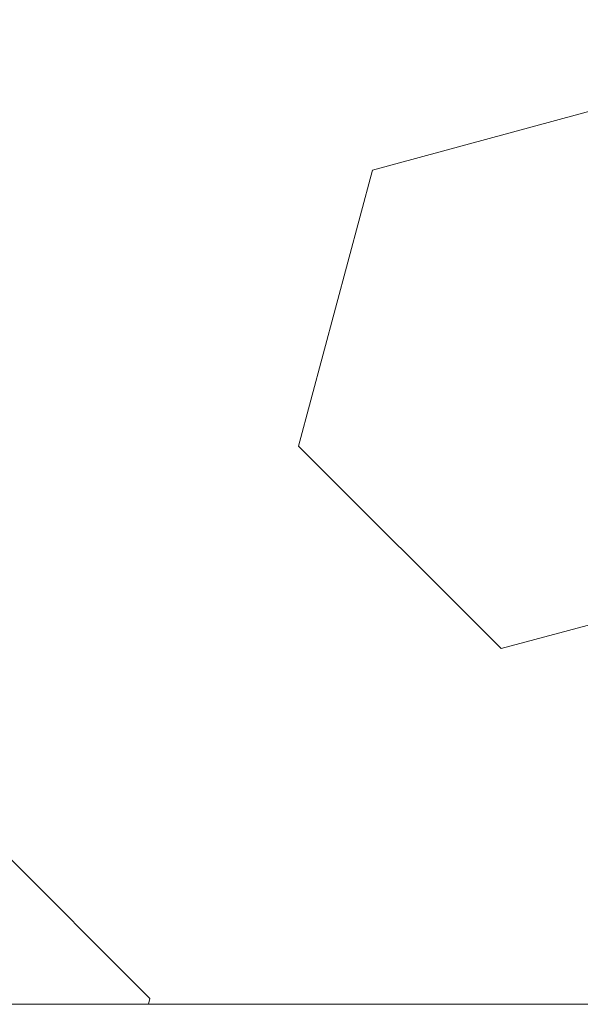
# Model space of a CAD drawing. Header units: centimetres. Extents: x -15121 to 30567, y -60641 to 0.
# Tile 431 of 656: x 1080.1775 to 1080.2273, y -23150.4828 to -23150.3954. Entities that reach past the tile are written whole.
import ezdxf

# ---------------------------------------------------------------- set-up
doc = ezdxf.new("R2010")
doc.units = ezdxf.units.CM
doc.header["$LTSCALE"] = 60
doc.layers.add('AIKA rzut sufitu wymiarowanie lobby', color=7, linetype='Continuous')
doc.layers.add('MB-uszczelki_tworzywa', color=8, linetype='Continuous', lineweight=0)
doc.styles.add('wymiar', font='txt.shx', dxfattribs={"width": 0.6})
doc.dimstyles.new('Dwudziestka', dxfattribs={"dimtxt": 7, "dimasz": 0.7, "dimexe": 5, "dimexo": 0, "dimgap": 2.5, "dimtad": 1, "dimtoh": 1, "dimdec": 3, "dimrnd": 0.5, "dimdsep": 46, "dimtxsty": 'wymiar', "dimblk": 'znacznik', "dimcen": 0, "dimdle": 5, "dimse1": 1, "dimse2": 1, "dimclrd": 256, "dimclre": 256, "dimclrt": 256, "dimadec": 0, "dimazin": 0, "dimtfac": 0.4, "dimtdec": 3, "dimtix": 1, "dimtofl": 0, "dimtmove": 2, "dimatfit": 3, "dimldrblk": 'znacznik', "dimfxl": 1, "dimtolj": 1, "dimarcsym": 0})

# ---------------------------------------------------------------- blocks, each defined once
blk = doc.blocks.new('120518', base_point=(5.2817, 995.21796))
at = {"layer": 'MB-uszczelki_tworzywa'}
for p, q in [((7.76198, 995.21795), (7.76092, 995.21267)), ((7.76092, 995.21267), (7.9405, 995.03309)), ((7.4493, 994.90211), (7.20423, 994.83661)), ((7.62888, 994.72253), (7.4493, 994.90211)), ((7.56339, 994.47746), (7.62888, 994.72253)), ((7.31832, 994.41091), (7.56339, 994.47746))]:
    blk.add_line(p, q, dxfattribs=at)
at = {"layer": 'MB-uszczelki_tworzywa', "flags": 128}
blk.add_lwpolyline([(10.56339, 991.53555), (10.29825, 994.93591), (10.29191, 994.98028), (10.27924, 995.02359), (10.26022, 995.06478), (10.23487, 995.10281), (10.20424, 995.13661), (10.16938, 995.16514), (10.13029, 995.18837), (10.08804, 995.20422), (10.04367, 995.21478), (9.99825, 995.21795), (0.56514, 995.21795)], dxfattribs=at)
blk = doc.blocks.new('znacznik')
at = {"color": 0}
for points in [[(0, -5), (0, 5)], [(-4, 0), (4, 0)]]:
    blk.add_lwpolyline(points, dxfattribs=at)
at = {"color": 1}
blk.add_lwpolyline([(-2.12132, -2.12132), (2.12132, 2.12132)], dxfattribs=at)
blk = doc.blocks.new('*D7253')
at = {"layer": 'AIKA rzut sufitu wymiarowanie lobby', "lineweight": -2, "transparency": 16777216}
blk.add_line((970.468437, -23167.852777), (1342.588032, -23167.852777), dxfattribs=at)
at = {"layer": 'Defpoints', "color": 0, "transparency": 16777216}
for p in [(969.768437, -23147.521541), (1343.288032, -23147.521541), (1343.288032, -23167.852777)]:
    blk.add_point(p, dxfattribs=at)
at = {"layer": 'AIKA rzut sufitu wymiarowanie lobby', "lineweight": -2, "transparency": 16777216, "xscale": 0.7, "yscale": 0.7, "zscale": 0.7, "rotation": 180}
blk.add_blockref('znacznik', (969.768437, -23167.852777), dxfattribs=at)
at = {"layer": 'AIKA rzut sufitu wymiarowanie lobby', "lineweight": -2, "transparency": 16777216, "xscale": 0.7, "yscale": 0.7, "zscale": 0.7}
blk.add_blockref('znacznik', (1343.288032, -23167.852777), dxfattribs=at)
at = {"layer": 'AIKA rzut sufitu wymiarowanie lobby', "transparency": 16777216, "insert": (1156.528235, -23161.852777), "char_height": 7, "attachment_point": 5, "style": 'wymiar'}
blk.add_mtext('\\A1;373.5', dxfattribs=at)

msp = doc.modelspace()

# ---------------------------------------------------------------- block references
at = {"xscale": 0.1, "yscale": 0.1, "zscale": 0.1, "rotation": 180.0000000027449}
msp.add_blockref('120518', (1080.436999, -23150.482778), dxfattribs=at)

# ---------------------------------------------------------------- dimensions: what is measured, and where the dimension line sits
at = {"layer": 'AIKA rzut sufitu wymiarowanie lobby', "color": 2}
dim = msp.add_linear_dim(base=(1343.288032, -23167.852777), p1=(969.768437, -23147.521541), p2=(1343.288032, -23147.521541), dimstyle='Dwudziestka', dxfattribs=at)
dim.commit()
dim.dimension.update_dxf_attribs({"geometry": '*D7253', "text_midpoint": (1156.528235, -23161.852777)})

doc.saveas('drawing.dxf')
